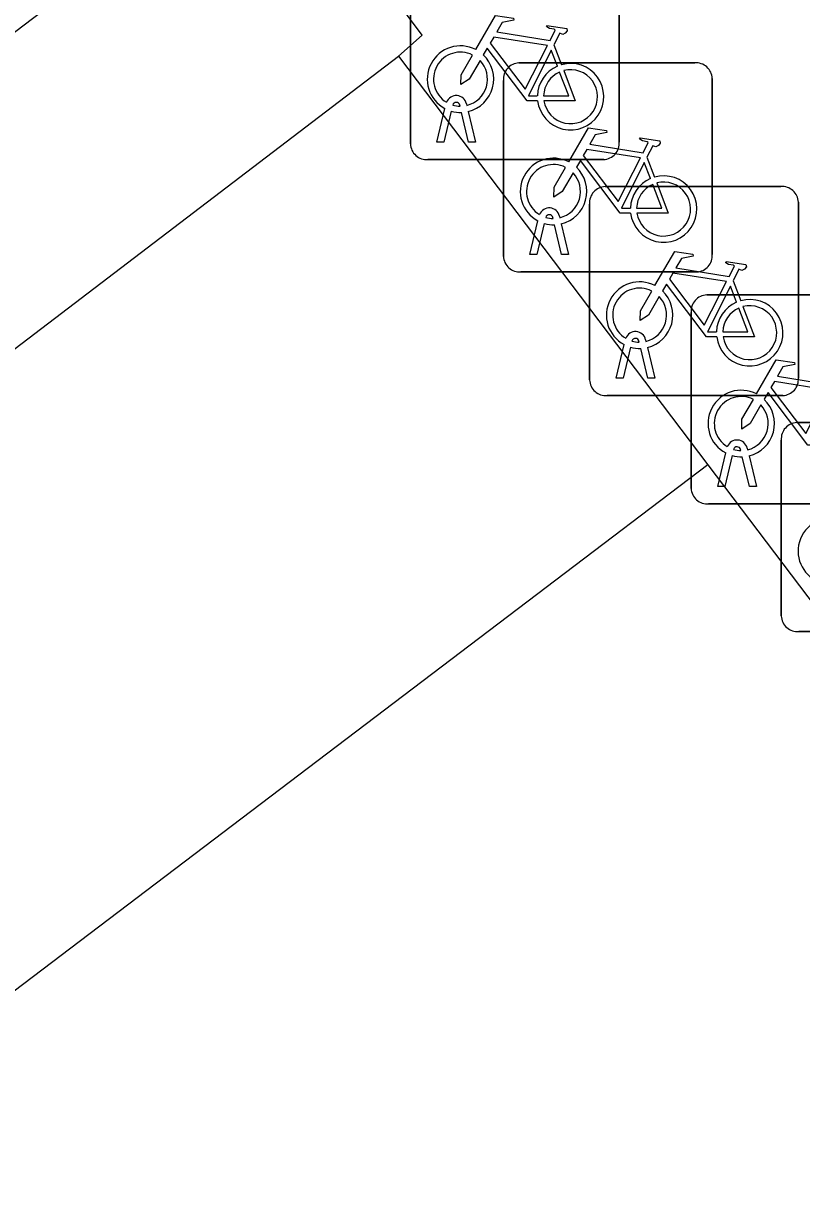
# Model space of a CAD drawing. Extents: x 160037 to 160839, y 385326 to 386441.
# Drawn here: x 160324.99 to 160328.71, y 385994.44 to 386000.04 of the extents above; entities that cross this region are included whole.
import ezdxf

# ---------------------------------------------------------------- set-up
doc = ezdxf.new("R2010")
doc.units = 0
for name, color, linetype in [('IMGEO_Fietsenrek', 7, 'Continuous'), ('IMGEO_Parkeervlak_open', 7, 'Continuous'), ('IMGEO_Rijbaan_lokaal_open', 7, 'Continuous'), ('IMGEO_Voetpad_open', 7, 'Continuous')]:
    doc.layers.add(name, color=color, linetype=linetype)

msp = doc.modelspace()

# ---------------------------------------------------------------- linework, layer by layer
at = {"layer": 'IMGEO_Fietsenrek'}
for p, q in [((160326.8365, 385999.4629), (160326.8365, 386000.3038)), ((160326.8365, 386000.3038), (160326.8365, 385999.4629)), ((160327.8355, 386000.3131), (160327.8355, 385999.4722)), ((160327.8355, 385999.4722), (160327.8355, 386000.3131)), ((160327.5232, 385999.9372), (160327.5595, 385999.842)), ((160327.3559, 385999.8505), (160328.1968, 385999.8505)), ((160328.1968, 385999.8505), (160327.3559, 385999.8505)), ((160327.2815, 385998.9259), (160327.2815, 385999.7668)), ((160327.2815, 385999.7668), (160327.2815, 385998.9259)), ((160328.2805, 385999.7761), (160328.2805, 385998.9352)), ((160328.2805, 385998.9352), (160328.2805, 385999.7761)), ((160327.1046, 385999.6554), (160327.1064, 385999.6475)), ((160326.9635, 385999.4723), (160327.0018, 385999.6323)), ((160327.0322, 385999.6201), (160326.9969, 385999.4723)), ((160327.0739, 385999.6439), (160327.0729, 385999.6482)), ((160327.115, 385999.4723), (160327.0811, 385999.614)), ((160327.1134, 385999.6183), (160327.1484, 385999.4723)), ((160326.9969, 385999.4723), (160326.9635, 385999.4723)), ((160327.1484, 385999.4723), (160327.115, 385999.4723)), ((160327.7611, 385999.3885), (160326.9202, 385999.3885)), ((160326.9202, 385999.3885), (160327.7611, 385999.3885)), ((160327.9682, 385999.4002), (160328.0045, 385999.305)), ((160327.7679, 385999.2595), (160328.6088, 385999.2595)), ((160328.6088, 385999.2595), (160327.7679, 385999.2595)), ((160327.6935, 385998.3349), (160327.6935, 385999.1758)), ((160327.6935, 385999.1758), (160327.6935, 385998.3349)), ((160328.6925, 385999.1851), (160328.6925, 385998.3442)), ((160328.6925, 385998.3442), (160328.6925, 385999.1851)), ((160327.4085, 385998.9353), (160327.4468, 385999.0953)), ((160327.5189, 385999.1069), (160327.5179, 385999.1112)), ((160327.5496, 385999.1184), (160327.5514, 385999.1105)), ((160327.4772, 385999.0831), (160327.4419, 385998.9353)), ((160327.56, 385998.9353), (160327.5261, 385999.077)), ((160327.5584, 385999.0813), (160327.5934, 385998.9353)), ((160327.4419, 385998.9353), (160327.4085, 385998.9353)), ((160327.5934, 385998.9353), (160327.56, 385998.9353)), ((160328.2061, 385998.8515), (160327.3652, 385998.8515)), ((160327.3652, 385998.8515), (160328.2061, 385998.8515)), ((160328.3802, 385998.8092), (160328.4165, 385998.714)), ((160328.2539, 385998.7415), (160329.0948, 385998.7415)), ((160329.0948, 385998.7415), (160328.2539, 385998.7415)), ((160328.1795, 385997.8169), (160328.1795, 385998.6578)), ((160328.1795, 385998.6578), (160328.1795, 385997.8169)), ((160327.8205, 385998.3443), (160327.8588, 385998.5043)), ((160327.8892, 385998.4921), (160327.8539, 385998.3443)), ((160327.9309, 385998.5159), (160327.9299, 385998.5202)), ((160327.972, 385998.3443), (160327.9381, 385998.486)), ((160327.9616, 385998.5274), (160327.9634, 385998.5195)), ((160327.9704, 385998.4903), (160328.0054, 385998.3443)), ((160327.8539, 385998.3443), (160327.8205, 385998.3443)), ((160328.0054, 385998.3443), (160327.972, 385998.3443)), ((160328.6181, 385998.2605), (160327.7772, 385998.2605)), ((160327.7772, 385998.2605), (160328.6181, 385998.2605)), ((160328.6849, 385998.1315), (160329.5258, 385998.1315)), ((160329.5258, 385998.1315), (160328.6849, 385998.1315)), ((160328.6105, 385997.2069), (160328.6105, 385998.0478)), ((160328.6105, 385998.0478), (160328.6105, 385997.2069)), ((160328.3065, 385997.8263), (160328.3448, 385997.9863)), ((160328.3752, 385997.9741), (160328.3399, 385997.8263)), ((160328.4169, 385997.9979), (160328.4159, 385998.0022)), ((160328.4476, 385998.0094), (160328.4494, 385998.0015)), ((160328.4564, 385997.9723), (160328.4914, 385997.8263)), ((160328.458, 385997.8263), (160328.4241, 385997.968)), ((160328.3399, 385997.8263), (160328.3065, 385997.8263)), ((160328.4914, 385997.8263), (160328.458, 385997.8263)), ((160329.1041, 385997.7425), (160328.2632, 385997.7425)), ((160328.2632, 385997.7425), (160329.1041, 385997.7425)), ((160329.5351, 385997.1325), (160328.6942, 385997.1325)), ((160328.6942, 385997.1325), (160329.5351, 385997.1325))]:
    msp.add_line(p, q, dxfattribs=at)
for points in [[(160327.1491, 385999.9142), (160327.2438, 386000.0777), (160327.33, 386000.0639), (160327.3317, 386000.0552), (160327.2756, 386000.0443), (160327.2494, 385999.999), (160327.5046, 385999.9582)], [(160327.5046, 385999.9582), (160327.5296, 386000.007), (160327.5245, 386000.011), (160327.5013, 386000.0147), (160327.4886, 386000.0222), (160327.4876, 386000.0253), (160327.4898, 386000.0299), (160327.5846, 386000.0148), (160327.5869, 386000.0045), (160327.5775, 385999.9921), (160327.5651, 385999.9857), (160327.5506, 385999.9919), (160327.5232, 385999.9372)], [(160327.4917, 385999.933), (160327.2349, 385999.974), (160327.2182, 385999.9452), (160327.3852, 385999.7249), (160327.4917, 385999.933)], [(160327.1698, 385999.8617), (160327.1182, 385999.7725), (160327.0783, 385999.7465), (160327.0795, 385999.794), (160327.134, 385999.8882)], [(160327.4448, 385999.6695), (160327.3951, 385999.6696), (160327.2044, 385999.9213), (160327.1854, 385999.8885)], [(160327.5397, 385999.835), (160327.5104, 385999.9118), (160327.401, 385999.6937), (160327.4437, 385999.6936)], [(160327.4737, 385999.6935), (160327.5936, 385999.6933), (160327.5504, 385999.8069)], [(160327.5702, 385999.8138), (160327.6252, 385999.6692), (160327.4751, 385999.6695)], [(160327.5941, 385999.3772), (160327.6888, 385999.5407), (160327.775, 385999.5269), (160327.7767, 385999.5182), (160327.7206, 385999.5073), (160327.6944, 385999.462), (160327.9496, 385999.4212)], [(160327.9496, 385999.4212), (160327.9746, 385999.47), (160327.9695, 385999.474), (160327.9463, 385999.4777), (160327.9336, 385999.4852), (160327.9326, 385999.4883), (160327.9348, 385999.4929), (160328.0296, 385999.4778), (160328.0319, 385999.4675), (160328.0225, 385999.4551), (160328.0101, 385999.4487), (160327.9956, 385999.4549), (160327.9682, 385999.4002)], [(160327.9367, 385999.396), (160327.6799, 385999.437), (160327.6632, 385999.4082), (160327.8302, 385999.1879), (160327.9367, 385999.396)], [(160327.8898, 385999.1325), (160327.8401, 385999.1326), (160327.6494, 385999.3843), (160327.6304, 385999.3515)], [(160327.9847, 385999.298), (160327.9554, 385999.3748), (160327.846, 385999.1567), (160327.8887, 385999.1566)], [(160327.6148, 385999.3247), (160327.5632, 385999.2355), (160327.5233, 385999.2095), (160327.5245, 385999.257), (160327.579, 385999.3512)], [(160327.9187, 385999.1565), (160328.0386, 385999.1563), (160327.9954, 385999.2699)], [(160328.0152, 385999.2768), (160328.0702, 385999.1322), (160327.9201, 385999.1325)], [(160328.0061, 385998.7862), (160328.1008, 385998.9497), (160328.187, 385998.9359), (160328.1887, 385998.9272), (160328.1326, 385998.9163), (160328.1064, 385998.871), (160328.3616, 385998.8302)], [(160328.3616, 385998.8302), (160328.3866, 385998.879), (160328.3815, 385998.883), (160328.3583, 385998.8867), (160328.3456, 385998.8942), (160328.3446, 385998.8973), (160328.3468, 385998.9019), (160328.4416, 385998.8868), (160328.4439, 385998.8765), (160328.4345, 385998.8641), (160328.4221, 385998.8577), (160328.4076, 385998.8639), (160328.3802, 385998.8092)], [(160328.3487, 385998.805), (160328.0919, 385998.846), (160328.0752, 385998.8172), (160328.2422, 385998.5969), (160328.3487, 385998.805)], [(160328.0268, 385998.7337), (160327.9752, 385998.6445), (160327.9353, 385998.6185), (160327.9365, 385998.666), (160327.991, 385998.7602)], [(160328.3018, 385998.5415), (160328.2521, 385998.5416), (160328.0614, 385998.7933), (160328.0424, 385998.7605)], [(160328.3967, 385998.707), (160328.3674, 385998.7838), (160328.258, 385998.5657), (160328.3007, 385998.5656)], [(160328.3307, 385998.5655), (160328.4506, 385998.5653), (160328.4074, 385998.6789)], [(160328.4272, 385998.6858), (160328.4822, 385998.5412), (160328.3321, 385998.5415)], [(160328.4921, 385998.2682), (160328.5868, 385998.4317), (160328.673, 385998.4179), (160328.6747, 385998.4092), (160328.6186, 385998.3983), (160328.5924, 385998.353), (160328.8476, 385998.3122)], [(160328.8347, 385998.287), (160328.5779, 385998.328), (160328.5612, 385998.2992), (160328.7282, 385998.0789), (160328.8347, 385998.287)], [(160328.7878, 385998.0235), (160328.7381, 385998.0236), (160328.5474, 385998.2753), (160328.5284, 385998.2425)], [(160328.5128, 385998.2157), (160328.4612, 385998.1265), (160328.4213, 385998.1005), (160328.4225, 385998.148), (160328.477, 385998.2422)]]:
    msp.add_lwpolyline(points, dxfattribs=at)
for centre, radius, start, end in [((160327.0761, 385999.7729), 0.159, 62.6766, 242.1369), ((160327.0761, 385999.7729), 0.129, 63.3192, 238.903), ((160327.0761, 385999.7729), 0.159, 283.5766, 46.6042), ((160327.0761, 385999.7729), 0.129, 283.6043, 43.4302), ((160327.3592, 385999.7726), 0.0779, 92.4484, 184.2845), ((160327.3592, 385999.7726), 0.0779, 92.4484, 184.2845), ((160327.6027, 385999.6889), 0.159, 113.3408, 178.3217), ((160327.6027, 385999.6889), 0.159, 187.0065, 105.7708), ((160328.2026, 385999.7728), 0.0779, 2.4484, 94.2845), ((160328.2026, 385999.7728), 0.0779, 2.4484, 94.2845), ((160327.6027, 385999.6889), 0.129, 113.923, 177.9556), ((160327.6027, 385999.6889), 0.129, 188.6715, 104.5883), ((160327.0559, 385999.6443), 0.0499, 12.8025, 158.6934), ((160327.0559, 385999.6443), 0.0174, 12.8025, 163.4502), ((160327.0761, 385999.7729), 0.159, 253.9967, 271.7867), ((160327.0761, 385999.7729), 0.129, 253.415, 269.0204), ((160326.9144, 385999.4662), 0.0779, 182.4484, 274.2845), ((160326.9144, 385999.4662), 0.0779, 182.4484, 274.2845), ((160327.7578, 385999.4664), 0.0779, 272.4484, 4.2845), ((160327.7578, 385999.4664), 0.0779, 272.4484, 4.2845), ((160327.5211, 385999.2359), 0.159, 62.6766, 242.1369), ((160327.5211, 385999.2359), 0.129, 63.3192, 238.903), ((160327.5211, 385999.2359), 0.129, 283.6043, 43.4302), ((160327.5211, 385999.2359), 0.159, 283.5766, 46.6042), ((160327.7712, 385999.1816), 0.0779, 92.4484, 184.2845), ((160327.7712, 385999.1816), 0.0779, 92.4484, 184.2845), ((160328.0477, 385999.1519), 0.159, 113.3408, 178.3217), ((160328.0477, 385999.1519), 0.159, 187.0065, 105.7708), ((160328.0477, 385999.1519), 0.129, 113.923, 177.9556), ((160328.0477, 385999.1519), 0.129, 188.6715, 104.5883), ((160328.6146, 385999.1818), 0.0779, 2.4484, 94.2845), ((160328.6146, 385999.1818), 0.0779, 2.4484, 94.2845), ((160327.5009, 385999.1073), 0.0499, 12.8025, 158.6934), ((160327.5009, 385999.1073), 0.0174, 12.8025, 163.4502), ((160327.5211, 385999.2359), 0.129, 253.415, 269.0204), ((160327.5211, 385999.2359), 0.159, 253.9967, 271.7867), ((160327.3594, 385998.9292), 0.0779, 182.4484, 274.2845), ((160327.3594, 385998.9292), 0.0779, 182.4484, 274.2845), ((160328.2028, 385998.9294), 0.0779, 272.4484, 4.2845), ((160328.2028, 385998.9294), 0.0779, 272.4484, 4.2845), ((160327.9331, 385998.6449), 0.159, 62.6766, 242.1369), ((160327.9331, 385998.6449), 0.129, 63.3192, 238.903), ((160327.9331, 385998.6449), 0.159, 283.5766, 46.6042), ((160327.9331, 385998.6449), 0.129, 283.6043, 43.4302), ((160328.2572, 385998.6636), 0.0779, 92.4484, 184.2845), ((160328.2572, 385998.6636), 0.0779, 92.4484, 184.2845), ((160328.4597, 385998.5609), 0.159, 113.3408, 178.3217), ((160328.4597, 385998.5609), 0.159, 187.0065, 105.7708), ((160328.4597, 385998.5609), 0.129, 113.923, 177.9556), ((160328.4597, 385998.5609), 0.129, 188.6715, 104.5883), ((160327.9129, 385998.5163), 0.0499, 12.8025, 158.6934), ((160327.9129, 385998.5163), 0.0174, 12.8025, 163.4502), ((160327.9331, 385998.6449), 0.159, 253.9967, 271.7867), ((160327.9331, 385998.6449), 0.129, 253.415, 269.0204), ((160327.7714, 385998.3382), 0.0779, 182.4484, 274.2845), ((160327.7714, 385998.3382), 0.0779, 182.4484, 274.2845), ((160328.6148, 385998.3384), 0.0779, 272.4484, 4.2845), ((160328.6148, 385998.3384), 0.0779, 272.4484, 4.2845), ((160328.4191, 385998.1269), 0.159, 62.6766, 242.1369), ((160328.4191, 385998.1269), 0.129, 63.3192, 238.903), ((160328.4191, 385998.1269), 0.129, 283.6043, 43.4302), ((160328.4191, 385998.1269), 0.159, 283.5766, 46.6042), ((160328.6882, 385998.0536), 0.0779, 92.4484, 184.2845), ((160328.6882, 385998.0536), 0.0779, 92.4484, 184.2845), ((160328.3989, 385997.9983), 0.0499, 12.8025, 158.6934), ((160328.4191, 385998.1269), 0.159, 253.9967, 271.7867), ((160328.3989, 385997.9983), 0.0174, 12.8025, 163.4502), ((160328.4191, 385998.1269), 0.129, 253.415, 269.0204), ((160328.2574, 385997.8202), 0.0779, 182.4484, 274.2845), ((160328.2574, 385997.8202), 0.0779, 182.4484, 274.2845), ((160328.8501, 385997.5169), 0.159, 62.6766, 242.1369), ((160328.6884, 385997.2102), 0.0779, 182.4484, 274.2845), ((160328.6884, 385997.2102), 0.0779, 182.4484, 274.2845)]:
    msp.add_arc(centre, radius, start, end, dxfattribs=at)
at = {"layer": 'IMGEO_Parkeervlak_open'}
for points in [[(160306.448, 385984.39), (160326.78, 385999.882)], [(160328.26, 385997.929), (160307.743, 385982.375)]]:
    msp.add_lwpolyline(points, dxfattribs=at)
at = {"layer": 'IMGEO_Rijbaan_lokaal_open'}
for points in [[(160326.78, 385999.882), (160326.893, 385999.983), (160326.181, 386000.938)], [(160326.78, 385999.882), (160328.26, 385997.929)], [(160328.26, 385997.929), (160351.422, 385967.377)]]:
    msp.add_lwpolyline(points, dxfattribs=at)
at = {"layer": 'IMGEO_Voetpad_open'}
msp.add_lwpolyline([(160325.898, 386000.723), (160324.95, 386000), (160301.572, 385982.338), (160300.43, 385981.446), (160300.198, 385981.265)], dxfattribs=at)

doc.saveas('drawing.dxf')
